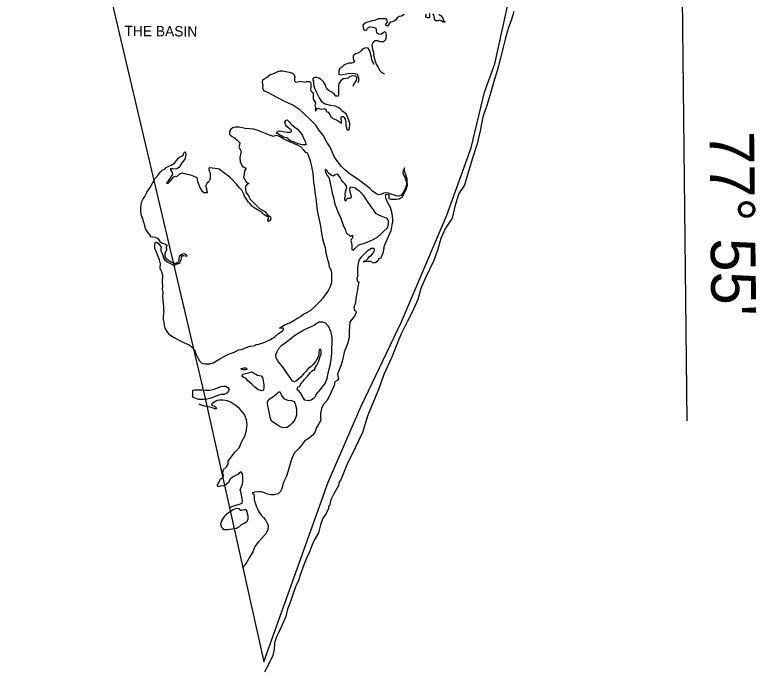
# Model space of a CAD drawing. Extents: x 2290055 to 2389491, y 66597 to 237875.
# Drawn here: x 2318854 to 2329636, y 66597 to 76164 of the extents above; entities that cross this region are included whole.
import ezdxf

# ---------------------------------------------------------------- set-up
doc = ezdxf.new("R2010")
doc.units = 0
for name, color, linetype in [('Exist Boundary Political CountyLine', 7, 'Continuous'), ('Exist Hydrographic Island Shore', 7, 'Continuous'), ('Exist Hydrographic Point Label', 7, 'Continuous'), ('Map Preparation Longitude Latitude Label', 7, 'Continuous'), ('Map Preparation Longitude Latitude Lines', 7, 'Continuous')]:
    doc.layers.add(name, color=color, linetype=linetype)

msp = doc.modelspace()

# ---------------------------------------------------------------- linework, layer by layer
at = {"layer": 'Exist Boundary Political CountyLine'}
for points in [[(2318854, 82227), (2319714, 78705), (2321624, 70579), (2322473, 66747)], [(2322473, 66747), (2323412, 69360), (2323889, 70469), (2324473, 71684), (2325135, 73248), (2325492, 74228), (2325686, 75038), (2325835, 75452), (2326172, 76976)]]:
    msp.add_lwpolyline(points, dxfattribs=at)
at = {"layer": 'Exist Hydrographic Island Shore'}
msp.add_line((2324402, 73479), (2324443, 73484), dxfattribs=at)
for points in [[(2326114, 76210), (2326077, 76093), (2326031, 75964), (2325990, 75831), (2325951, 75671), (2325913, 75511), (2325867, 75349), (2325832, 75227), (2325777, 75040), (2325717, 74844), (2325663, 74677), (2325622, 74475), (2325576, 74287), (2325505, 74061), (2325439, 73836), (2325393, 73684), (2325314, 73564), (2325257, 73393), (2325215, 73206), (2325117, 73059), (2325050, 72908), (2325007, 72755), (2324946, 72586), (2324881, 72449), (2324822, 72327), (2324761, 72182), (2324716, 72021), (2324640, 71847), (2324564, 71705), (2324473, 71520), (2324440, 71437), (2324333, 71173), (2324221, 70930), (2324148, 70720), (2324072, 70538), (2323988, 70339), (2323912, 70087), (2323804, 69861), (2323683, 69613), (2323596, 69397), (2323573, 69365), (2323559, 69314), (2323494, 69193), (2323452, 69106), (2323432, 69018), (2323417, 69015)], [(2324516, 76166), (2324479, 76146), (2324445, 76139), (2324413, 76118), (2324392, 76084), (2324364, 76070), (2324342, 76062), (2324313, 76055), (2324294, 76029), (2324275, 76000), (2324253, 76004), (2324250, 76026), (2324273, 76058), (2324271, 76084), (2324254, 76103), (2324188, 76104), (2324136, 76103), (2324091, 76083), (2324048, 76075), (2324014, 76062), (2323986, 76057), (2323965, 76050)], [(2324887, 76181), (2324885, 76139), (2324879, 76118), (2324859, 76118), (2324833, 76129), (2324834, 76147), (2324843, 76179)], [(2325022, 76174), (2325054, 76151), (2325080, 76113), (2325086, 76087), (2325101, 76069), (2325110, 76055), (2325082, 76058), (2325057, 76074), (2325027, 76086), (2325011, 76077), (2324976, 76077), (2324959, 76099), (2324951, 76151), (2324933, 76180)], [(2323965, 76050), (2323941, 76031), (2323916, 76016), (2323920, 75989), (2323926, 75956), (2323942, 75933), (2323975, 75946), (2323990, 75972), (2324015, 75988), (2324063, 75982), (2324096, 75975), (2324109, 75959), (2324111, 75932), (2324116, 75906), (2324144, 75887), (2324181, 75884), (2324210, 75907), (2324241, 75920), (2324250, 75901), (2324256, 75851), (2324244, 75798), (2324216, 75768), (2324164, 75769), (2324135, 75784), (2324097, 75783), (2324062, 75758), (2324048, 75729), (2324049, 75684), (2324066, 75632), (2324074, 75586), (2324071, 75583), (2324088, 75499), (2324107, 75445), (2324136, 75395), (2324162, 75352), (2324192, 75326), (2324220, 75309), (2324224, 75302)], [(2324082, 75441), (2324081, 75442), (2324063, 75475), (2324047, 75511), (2324043, 75547), (2324033, 75581), (2324022, 75629), (2323992, 75676), (2323956, 75685), (2323910, 75664), (2323893, 75637), (2323874, 75619), (2323841, 75604), (2323807, 75596), (2323776, 75566), (2323776, 75525), (2323781, 75503), (2323792, 75492)], [(2323792, 75492), (2323795, 75489), (2323777, 75463), (2323753, 75462), (2323711, 75461), (2323687, 75452), (2323666, 75445), (2323639, 75432), (2323624, 75416), (2323603, 75395), (2323574, 75378), (2323566, 75349), (2323566, 75311), (2323568, 75295), (2323598, 75289), (2323703, 75308), (2323761, 75312), (2323797, 75309), (2323827, 75298), (2323843, 75276), (2323850, 75248), (2323851, 75218), (2323848, 75183), (2323845, 75173)], [(2324515, 73926), (2324500, 73894), (2324499, 73859), (2324511, 73824), (2324527, 73803), (2324538, 73767), (2324550, 73726), (2324551, 73700), (2324545, 73677), (2324525, 73621), (2324491, 73563), (2324468, 73535), (2324438, 73522), (2324398, 73529), (2324343, 73550), (2324324, 73555), (2324281, 73572), (2324219, 73569), (2324186, 73553), (2324153, 73542), (2324113, 73558), (2324063, 73593), (2324019, 73635), (2323963, 73680), (2323906, 73725), (2323851, 73763), (2323777, 73814), (2323714, 73859), (2323647, 73912), (2323600, 73963), (2323550, 74022), (2323504, 74093), (2323469, 74170), (2323438, 74239), (2323394, 74310), (2323336, 74410), (2323280, 74482), (2323232, 74559), (2323138, 74650), (2323001, 74780), (2322895, 74847), (2322783, 74901), (2322670, 74962), (2322543, 75027), (2322476, 75059), (2322462, 75097), (2322464, 75136), (2322455, 75182), (2322459, 75216), (2322482, 75231), (2322513, 75251), (2322536, 75272), (2322566, 75293), (2322606, 75306), (2322640, 75317), (2322668, 75336), (2322711, 75346), (2322751, 75346), (2322796, 75339), (2322846, 75329), (2322890, 75315), (2322919, 75290), (2322926, 75262), (2322923, 75238), (2322922, 75202), (2322939, 75181), (2322967, 75188), (2323003, 75196), (2323023, 75194), (2323052, 75187), (2323077, 75181), (2323101, 75193), (2323135, 75195), (2323154, 75181), (2323157, 75153), (2323157, 75121), (2323156, 75073), (2323162, 75052), (2323189, 75034), (2323193, 75010), (2323191, 74972), (2323193, 74938), (2323213, 74906), (2323229, 74882), (2323222, 74863), (2323218, 74843), (2323225, 74824), (2323226, 74789), (2323225, 74760), (2323238, 74778), (2323254, 74798), (2323270, 74805), (2323289, 74797), (2323318, 74790), (2323336, 74797), (2323358, 74798), (2323379, 74786), (2323382, 74767), (2323384, 74756), (2323412, 74748)], [(2323775, 75123), (2323782, 75149), (2323804, 75179), (2323823, 75213), (2323830, 75233), (2323829, 75250), (2323809, 75269), (2323776, 75276), (2323744, 75273), (2323718, 75256), (2323701, 75244), (2323667, 75236), (2323629, 75230), (2323599, 75208), (2323566, 75166), (2323561, 75125), (2323561, 75073), (2323561, 75033), (2323563, 75009), (2323558, 74978), (2323521, 74981), (2323505, 75006), (2323463, 75037), (2323427, 75058), (2323394, 75085), (2323381, 75108), (2323374, 75142), (2323345, 75189), (2323314, 75215), (2323284, 75236), (2323247, 75253), (2323221, 75253), (2323195, 75243), (2323185, 75217), (2323196, 75198), (2323200, 75173), (2323203, 75127), (2323211, 75097), (2323222, 75076), (2323244, 75023), (2323284, 74945), (2323312, 74901), (2323369, 74870), (2323438, 74850), (2323513, 74837), (2323569, 74808), (2323608, 74773), (2323642, 74749), (2323664, 74732), (2323679, 74710), (2323693, 74668), (2323709, 74634), (2323719, 74587), (2323719, 74553), (2323717, 74524), (2323715, 74508), (2323712, 74487)], [(2323412, 74748), (2323432, 74717), (2323450, 74682), (2323480, 74657), (2323534, 74635), (2323605, 74587), (2323603, 74615), (2323601, 74660), (2323604, 74686), (2323627, 74686), (2323642, 74668), (2323657, 74645), (2323666, 74601), (2323668, 74551), (2323689, 74491), (2323712, 74487)], [(2323088, 74270), (2323035, 74270), (2322975, 74286), (2322908, 74316), (2322854, 74336), (2322827, 74353), (2322825, 74370), (2322800, 74372), (2322761, 74385), (2322722, 74405), (2322704, 74419), (2322677, 74430), (2322660, 74440), (2322664, 74457), (2322698, 74473), (2322733, 74471), (2322778, 74461), (2322815, 74454), (2322859, 74458), (2322878, 74467), (2322880, 74483), (2322850, 74505), (2322809, 74537), (2322791, 74567), (2322783, 74599), (2322795, 74626), (2322815, 74633), (2322845, 74604), (2322881, 74564), (2322925, 74527), (2322964, 74501), (2322998, 74461), (2323033, 74417), (2323059, 74359), (2323078, 74318), (2323087, 74283), (2323088, 74270)], [(2322953, 74271), (2322942, 74276), (2322831, 74323), (2322754, 74365), (2322704, 74391), (2322666, 74407), (2322636, 74400), (2322614, 74393), (2322560, 74412), (2322439, 74461), (2322378, 74486), (2322323, 74500), (2322270, 74503), (2322206, 74508), (2322117, 74527), (2322064, 74527), (2322024, 74519), (2321995, 74498), (2321977, 74470), (2321978, 74425), (2322009, 74392), (2322051, 74372), (2322083, 74346), (2322107, 74322), (2322126, 74302), (2322123, 74268), (2322113, 74240), (2322130, 74202), (2322148, 74175), (2322137, 74132), (2322128, 74087), (2322131, 74028), (2322146, 73992), (2322172, 73952), (2322210, 73936), (2322214, 73922), (2322195, 73893), (2322188, 73843), (2322182, 73800), (2322198, 73767), (2322218, 73733), (2322237, 73718), (2322259, 73708), (2322227, 73694), (2322207, 73666), (2322207, 73630), (2322214, 73584), (2322238, 73550), (2322257, 73523), (2322270, 73487), (2322410, 73345), (2322492, 73299), (2322525, 73259), (2322572, 73224), (2322579, 73195), (2322563, 73171), (2322539, 73154), (2322532, 73187)], [(2323433, 72484), (2323430, 72488), (2323425, 72534), (2323403, 72615), (2323380, 72701), (2323370, 72773), (2323355, 72832), (2323335, 72904), (2323321, 72981), (2323308, 73061), (2323294, 73137), (2323276, 73225), (2323258, 73315), (2323248, 73404), (2323235, 73494), (2323223, 73579), (2323216, 73645), (2323205, 73720), (2323199, 73797), (2323194, 73857), (2323185, 73905), (2323174, 73960), (2323159, 74017), (2323140, 74075), (2323124, 74113), (2323116, 74149), (2323084, 74161), (2323055, 74195), (2323014, 74243), (2322953, 74271)], [(2320729, 73137), (2320720, 73178), (2320696, 73242), (2320688, 73294), (2320685, 73351), (2320690, 73404), (2320702, 73446), (2320721, 73484), (2320744, 73518), (2320774, 73577), (2320772, 73585), (2320823, 73652), (2320889, 73776), (2320934, 73826), (2320966, 73874), (2320995, 73901), (2321040, 73920), (2321057, 73941), (2321082, 73958), (2321126, 73977), (2321174, 74006), (2321205, 74044), (2321230, 74071), (2321253, 74097), (2321281, 74107), (2321304, 74121), (2321313, 74157), (2321325, 74168), (2321336, 74158), (2321340, 74127), (2321336, 74099), (2321325, 74065), (2321304, 74036), (2321277, 74002), (2321252, 73962), (2321233, 73935), (2321212, 73921), (2321186, 73919), (2321147, 73923), (2321115, 73922), (2321124, 73898), (2321143, 73867), (2321148, 73841), (2321124, 73804), (2321099, 73765), (2321059, 73713)], [(2321059, 73713), (2321086, 73712), (2321109, 73736), (2321143, 73777), (2321167, 73808), (2321192, 73814), (2321212, 73809), (2321255, 73850), (2321288, 73862), (2321343, 73849), (2321411, 73833), (2321459, 73817), (2321502, 73795), (2321512, 73739), (2321530, 73690), (2321549, 73641), (2321572, 73603), (2321605, 73579), (2321655, 73580), (2321645, 73622)], [(2322534, 73186), (2322532, 73187), (2322545, 73195), (2322542, 73217), (2322505, 73240), (2322476, 73259), (2322453, 73283), (2322425, 73300), (2322381, 73326), (2322333, 73354), (2322310, 73376), (2322279, 73412), (2322246, 73440), (2322224, 73483), (2322195, 73523), (2322178, 73565), (2322157, 73610), (2322121, 73645), (2322079, 73699), (2322002, 73780), (2321983, 73800), (2321888, 73869), (2321828, 73917), (2321801, 73924), (2321689, 73939), (2321677, 73928), (2321676, 73901), (2321693, 73864), (2321697, 73834), (2321693, 73795), (2321690, 73760), (2321674, 73735), (2321651, 73717), (2321634, 73682), (2321637, 73637), (2321645, 73622)], [(2323934, 73526), (2323903, 73561), (2323872, 73592), (2323835, 73618), (2323806, 73641), (2323739, 73655), (2323732, 73649), (2323721, 73620), (2323726, 73588), (2323739, 73544), (2323744, 73512), (2323734, 73490), (2323714, 73490), (2323694, 73488), (2323675, 73470), (2323666, 73453), (2323653, 73468), (2323654, 73494), (2323664, 73529), (2323659, 73553), (2323661, 73586), (2323672, 73621), (2323681, 73648), (2323677, 73675), (2323658, 73701), (2323627, 73727), (2323606, 73757), (2323588, 73794), (2323563, 73831), (2323539, 73846), (2323514, 73834), (2323487, 73816), (2323458, 73825), (2323429, 73847), (2323408, 73875), (2323390, 73901), (2323369, 73912), (2323366, 73897), (2323378, 73862), (2323397, 73826), (2323421, 73794), (2323429, 73761), (2323440, 73712), (2323455, 73644), (2323470, 73570), (2323489, 73505), (2323509, 73409), (2323531, 73352), (2323552, 73294), (2323590, 73213), (2323616, 73148), (2323632, 73090), (2323661, 73033), (2323673, 72991), (2323691, 72973), (2323706, 72968), (2323723, 72952), (2323735, 72944), (2323751, 72950), (2323770, 72952)], [(2324443, 73484), (2324446, 73484), (2324486, 73511), (2324511, 73553), (2324532, 73591), (2324548, 73623), (2324564, 73685), (2324562, 73736), (2324558, 73777), (2324547, 73822), (2324531, 73865), (2324523, 73901), (2324520, 73936), (2324515, 73926)], [(2324402, 73479), (2324395, 73478), (2324332, 73476), (2324300, 73484), (2324300, 73507), (2324298, 73545), (2324261, 73551), (2324238, 73539), (2324244, 73500), (2324274, 73430), (2324311, 73362), (2324331, 73294), (2324340, 73235), (2324346, 73181), (2324346, 73143), (2324336, 73114), (2324333, 73074), (2324323, 73021), (2324301, 72976), (2324250, 72853), (2324221, 72789), (2324219, 72758)], [(2323770, 72952), (2323767, 72923), (2323759, 72906), (2323746, 72896), (2323743, 72877), (2323749, 72844), (2323755, 72807), (2323755, 72780), (2323757, 72755), (2323769, 72740), (2323793, 72758), (2323857, 72817), (2323926, 72836), (2323977, 72854), (2324064, 72893), (2324132, 72933), (2324181, 72975), (2324226, 73022), (2324267, 73057), (2324284, 73093), (2324291, 73128), (2324288, 73159), (2324281, 73187), (2324263, 73206), (2324231, 73216), (2324180, 73231), (2324147, 73247), (2324104, 73274), (2324071, 73326), (2324024, 73392), (2323985, 73448), (2323958, 73487), (2323935, 73525), (2323934, 73526)], [(2320729, 73137), (2320743, 73073), (2320766, 73027), (2320811, 72960), (2320826, 72935), (2320856, 72932), (2320896, 72929), (2320930, 72912), (2320949, 72889), (2320964, 72863), (2320990, 72843), (2321023, 72837), (2321056, 72816), (2321069, 72797), (2321057, 72782), (2321055, 72768), (2321065, 72749), (2321054, 72727), (2321037, 72697), (2321034, 72672), (2321037, 72643), (2321048, 72622), (2321080, 72597), (2321126, 72568), (2321166, 72548), (2321191, 72548), (2321219, 72560), (2321241, 72577), (2321244, 72609), (2321247, 72641), (2321261, 72667), (2321283, 72680), (2321311, 72689), (2321335, 72680), (2321353, 72668), (2321355, 72650)], [(2321020, 71858), (2321021, 71914), (2321018, 71957), (2321010, 72015), (2321006, 72074), (2321010, 72126), (2321003, 72165), (2321004, 72219), (2321003, 72274), (2321001, 72312), (2321006, 72335), (2321005, 72369), (2320995, 72392), (2320997, 72409), (2320989, 72436), (2320973, 72453), (2320969, 72488), (2320972, 72538), (2320960, 72598), (2320938, 72648), (2320917, 72697), (2320904, 72730), (2320889, 72764), (2320890, 72797), (2320890, 72825), (2320898, 72854), (2320921, 72854), (2320947, 72829), (2320970, 72803), (2320983, 72786), (2320977, 72764), (2320975, 72731), (2321000, 72681), (2321016, 72629), (2321030, 72601), (2321067, 72571), (2321129, 72539), (2321156, 72525), (2321187, 72526), (2321207, 72533), (2321224, 72543), (2321240, 72545), (2321258, 72557), (2321263, 72580), (2321273, 72605), (2321278, 72622), (2321282, 72647), (2321290, 72662), (2321314, 72660), (2321355, 72650)], [(2324103, 72558), (2324073, 72550), (2324048, 72565), (2324026, 72575), (2323989, 72574), (2323950, 72568), (2323925, 72562), (2323933, 72579), (2323965, 72589), (2323988, 72613), (2324007, 72643), (2324042, 72668), (2324066, 72695), (2324086, 72732), (2324082, 72765), (2324039, 72764), (2323980, 72724), (2323933, 72682), (2323885, 72630), (2323864, 72598), (2323847, 72548), (2323836, 72483), (2323837, 72398), (2323843, 72367), (2323828, 72336), (2323832, 72294), (2323855, 72272), (2323849, 72229), (2323837, 72159), (2323823, 72091), (2323814, 72029), (2323807, 71971), (2323794, 71934), (2323786, 71900), (2323794, 71862), (2323796, 71861)], [(2324219, 72758), (2324218, 72754), (2324212, 72707), (2324194, 72661), (2324175, 72624), (2324145, 72612), (2324143, 72604)], [(2324143, 72604), (2324134, 72583), (2324105, 72559), (2324103, 72558)], [(2322976, 71756), (2323009, 71775), (2323051, 71806), (2323102, 71833), (2323153, 71859), (2323201, 71904), (2323247, 71949), (2323296, 71994), (2323333, 72036), (2323372, 72088), (2323412, 72144), (2323441, 72201), (2323466, 72272), (2323466, 72336), (2323465, 72395), (2323460, 72442), (2323445, 72469), (2323433, 72484)], [(2321020, 71858), (2321014, 71815), (2321010, 71767), (2321013, 71731), (2321020, 71690), (2321026, 71643), (2321040, 71596), (2321065, 71554), (2321092, 71518), (2321131, 71491), (2321170, 71467), (2321217, 71441), (2321279, 71411), (2321388, 71363), (2321438, 71316), (2321466, 71287), (2321488, 71228), (2321514, 71174), (2321539, 71126), (2321572, 71096), (2321621, 71086), (2321692, 71086), (2321738, 71101), (2321786, 71129), (2321836, 71158), (2321853, 71167)], [(2323796, 71861), (2323815, 71858), (2323816, 71835), (2323797, 71783), (2323765, 71742), (2323726, 71692), (2323716, 71559), (2323715, 71542), (2323715, 71469), (2323693, 71375), (2323645, 71255), (2323619, 71140), (2323595, 71057), (2323564, 70985), (2323548, 70930), (2323561, 70868), (2323540, 70844), (2323507, 70824), (2323496, 70767), (2323470, 70706), (2323431, 70621), (2323394, 70545), (2323340, 70489), (2323313, 70434), (2323302, 70365), (2323301, 70316), (2323303, 70264), (2323273, 70210), (2323239, 70159), (2323224, 70100), (2323188, 70047), (2323139, 70005), (2323065, 69958), (2323024, 69900), (2322974, 69844), (2322919, 69784), (2322882, 69708), (2322863, 69650), (2322845, 69580), (2322826, 69512), (2322806, 69451), (2322775, 69391), (2322750, 69335), (2322743, 69286), (2322724, 69229), (2322683, 69192), (2322628, 69176), (2322579, 69178), (2322528, 69186), (2322484, 69207), (2322441, 69220), (2322399, 69221), (2322341, 69218), (2322308, 69201), (2322331, 69189), (2322336, 69154), (2322337, 69119), (2322338, 69087), (2322354, 69046), (2322367, 69001), (2322390, 68966), (2322401, 68929), (2322437, 68883), (2322472, 68846), (2322503, 68803), (2322530, 68757), (2322539, 68727), (2322535, 68673), (2322503, 68611), (2322446, 68546), (2322392, 68489), (2322345, 68424), (2322315, 68348), (2322273, 68274), (2322230, 68200), (2322169, 68118)], [(2322444, 71383), (2322491, 71399), (2322570, 71440), (2322635, 71475), (2322684, 71521), (2322691, 71525), (2322743, 71559), (2322760, 71579), (2322760, 71598), (2322743, 71603), (2322714, 71601), (2322701, 71605), (2322733, 71623), (2322788, 71655), (2322854, 71683), (2322910, 71716), (2322970, 71752), (2322976, 71756)], [(2323296, 71295), (2323285, 71296), (2323277, 71260), (2323273, 71221), (2323262, 71175), (2323230, 71124), (2323192, 71075), (2323160, 71043), (2323122, 71015), (2323092, 70978), (2323054, 70939), (2323019, 70897), (2322985, 70865), (2322949, 70839), (2322920, 70824), (2322892, 70833), (2322868, 70871), (2322838, 70912), (2322806, 70956), (2322777, 71001), (2322741, 71048), (2322709, 71087), (2322681, 71130), (2322655, 71173), (2322650, 71217), (2322669, 71262), (2322691, 71301), (2322732, 71351), (2322806, 71406), (2322866, 71455), (2322923, 71499), (2322984, 71536), (2323056, 71578), (2323110, 71601), (2323176, 71633), (2323213, 71653), (2323244, 71676), (2323275, 71695), (2323306, 71697), (2323330, 71695), (2323353, 71684), (2323373, 71679), (2323380, 71672), (2323385, 71664), (2323387, 71661)], [(2323387, 71661), (2323391, 71653), (2323401, 71640), (2323409, 71637), (2323443, 71561), (2323463, 71466), (2323465, 71383), (2323462, 71307), (2323459, 71233), (2323449, 71149), (2323434, 71053), (2323408, 70949), (2323391, 70870), (2323366, 70805), (2323326, 70752), (2323291, 70706), (2323259, 70670), (2323232, 70638), (2323225, 70609), (2323198, 70581), (2323162, 70557), (2323126, 70548), (2323074, 70554), (2323042, 70600), (2323009, 70662), (2322983, 70690), (2322962, 70708), (2322968, 70745), (2322993, 70753), (2323020, 70799), (2323066, 70854), (2323109, 70903), (2323148, 70954), (2323176, 70983), (2323196, 70995), (2323215, 70992), (2323216, 71016), (2323245, 71063), (2323272, 71114), (2323291, 71175), (2323308, 71230), (2323307, 71267), (2323305, 71294), (2323296, 71295)], [(2322358, 71364), (2322373, 71368), (2322403, 71370), (2322444, 71383)], [(2321853, 71167), (2321887, 71186), (2321932, 71210), (2321985, 71233), (2322034, 71251), (2322074, 71269), (2322109, 71287), (2322148, 71295), (2322190, 71308), (2322234, 71327), (2322277, 71343), (2322324, 71348), (2322348, 71352), (2322356, 71363), (2322358, 71364)], [(2322204, 70996), (2322176, 70997), (2322159, 71002), (2322140, 71012), (2322169, 71023), (2322191, 71028), (2322216, 71026), (2322229, 71013), (2322226, 71002), (2322204, 70996)], [(2322440, 70689), (2322389, 70712), (2322344, 70744), (2322301, 70786), (2322245, 70839), (2322218, 70869), (2322186, 70884), (2322161, 70902), (2322159, 70919), (2322175, 70936), (2322210, 70945), (2322255, 70952), (2322282, 70964), (2322301, 70967), (2322324, 70955), (2322381, 70917), (2322406, 70915), (2322438, 70910), (2322456, 70883), (2322467, 70837), (2322474, 70779), (2322473, 70733), (2322471, 70710), (2322462, 70698), (2322440, 70689)], [(2321559, 70563), (2321525, 70565), (2321489, 70582), (2321459, 70591), (2321440, 70605), (2321442, 70620), (2321441, 70664), (2321442, 70700), (2321460, 70706), (2321527, 70706), (2321575, 70704), (2321633, 70700), (2321685, 70700), (2321738, 70710), (2321779, 70726), (2321815, 70742), (2321851, 70754), (2321887, 70761), (2321921, 70761), (2321955, 70734), (2321973, 70711), (2321962, 70687), (2321938, 70656), (2321898, 70640), (2321857, 70636), (2321823, 70628), (2321776, 70613), (2321732, 70594), (2321688, 70581), (2321645, 70570), (2321603, 70563), (2321559, 70563)], [(2322756, 70154), (2322702, 70173), (2322642, 70215), (2322587, 70252), (2322568, 70310), (2322553, 70385), (2322538, 70447), (2322529, 70508), (2322528, 70530), (2322554, 70571), (2322594, 70595), (2322628, 70619), (2322653, 70643), (2322677, 70663), (2322685, 70673), (2322698, 70678), (2322708, 70677), (2322711, 70674), (2322737, 70616), (2322768, 70582), (2322793, 70565), (2322824, 70556), (2322879, 70549), (2322918, 70538), (2322932, 70501), (2322951, 70430), (2322949, 70337), (2322928, 70267), (2322893, 70228), (2322853, 70186), (2322815, 70159), (2322756, 70154)], [(2321809, 69297), (2321798, 69315), (2321843, 69404), (2321875, 69430), (2321892, 69465), (2321880, 69479), (2321885, 69541), (2321931, 69583), (2321959, 69623), (2321957, 69664), (2321958, 69670), (2322055, 69799), (2322115, 69864), (2322162, 69964), (2322206, 70042), (2322225, 70124), (2322232, 70202), (2322225, 70269), (2322194, 70345), (2322118, 70439), (2322059, 70481), (2322002, 70521), (2321945, 70544), (2321883, 70554), (2321831, 70556), (2321798, 70553), (2321766, 70537), (2321742, 70519), (2321718, 70500), (2321716, 70484), (2321753, 70475), (2321771, 70456), (2321789, 70431), (2321762, 70429), (2321713, 70449), (2321667, 70458), (2321594, 70475), (2321552, 70489), (2321535, 70498)], [(2321976, 68991), (2322012, 69009), (2322069, 69027), (2322121, 69043), (2322161, 69059), (2322164, 69096), (2322157, 69150), (2322147, 69202), (2322131, 69251), (2322164, 69334), (2322172, 69381), (2322171, 69442), (2322165, 69485), (2322146, 69511), (2322118, 69500), (2322100, 69475), (2322062, 69457), (2322021, 69433), (2321985, 69406), (2321955, 69351), (2321922, 69323), (2321884, 69311), (2321838, 69304), (2321812, 69292), (2321809, 69297)], [(2323417, 69015), (2323417, 68980), (2323382, 68908), (2323327, 68829), (2323302, 68741), (2323271, 68626), (2323212, 68529), (2323180, 68449), (2323140, 68349), (2323096, 68254), (2323057, 68158), (2323014, 68037), (2322978, 67933), (2322936, 67839), (2322902, 67740), (2322856, 67613), (2322820, 67512), (2322796, 67409), (2322722, 67242), (2322690, 67170), (2322659, 67109), (2322630, 67022), (2322628, 66931), (2322604, 66841), (2322562, 66746), (2322512, 66657), (2322486, 66597)], [(2321916, 68667), (2321893, 68670), (2321883, 68685), (2321860, 68709), (2321855, 68737), (2321852, 68763), (2321864, 68798), (2321896, 68846), (2321936, 68902), (2321978, 68932), (2322030, 68963), (2322072, 68982), (2322111, 68979), (2322132, 68956), (2322156, 68954), (2322188, 68962), (2322218, 68962), (2322228, 68930), (2322234, 68908), (2322245, 68870), (2322242, 68825), (2322229, 68786), (2322191, 68759), (2322150, 68745), (2322116, 68712), (2322071, 68689), (2322022, 68678), (2321975, 68674), (2321945, 68670), (2321916, 68667)]]:
    msp.add_lwpolyline(points, dxfattribs=at)
at = {"layer": 'Map Preparation Longitude Latitude Lines'}
msp.add_line((2328632, 70257), (2328486, 83673), dxfattribs=at)

# ---------------------------------------------------------------- texts
at = {"layer": 'Exist Hydrographic Point Label'}
msp.add_text('THE BASIN', height=150, rotation=359.5933, dxfattribs=at).set_placement((2320448, 75854))
at = {"layer": 'Map Preparation Longitude Latitude Label'}
msp.add_text("77° 55'", height=650, rotation=270.6598, dxfattribs=at).set_placement((2328956, 74465))

doc.saveas('drawing.dxf')
